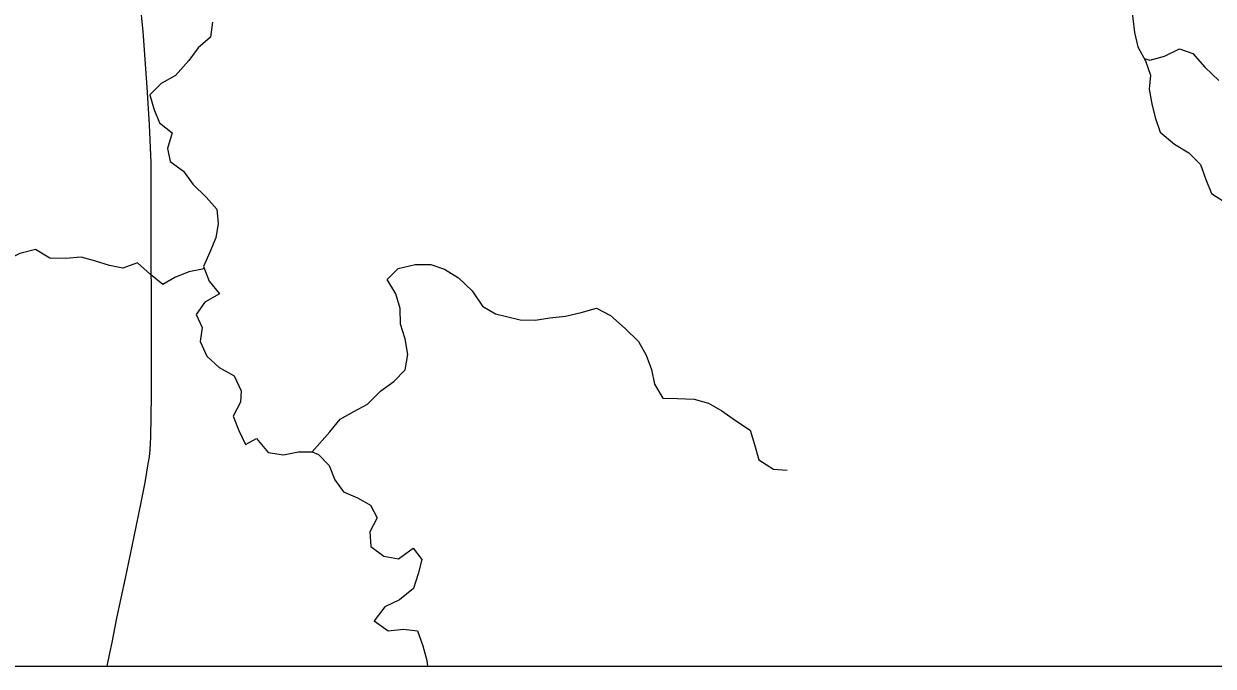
# Model space of a CAD drawing. Extents: x 0 to 34, y 0 to 22.
# Drawn here: x 6.202 to 6.721, y 14.1 to 14.381 of the extents above; entities that cross this region are included whole.
import ezdxf

# ---------------------------------------------------------------- set-up
doc = ezdxf.new("R2010")
doc.units = 0
for name, color, linetype in [('GM_X_County_Road', 7, 'Continuous'), ('GM_X_Major_River', 7, 'Continuous'), ('GM_X_Minor_River', 7, 'Continuous'), ('GM_X_Rail_Line_Text', 7, 'Continuous'), ('SH_Cut_Line', 7, 'Continuous'), ('SH_Data', 7, 'Continuous')]:
    doc.layers.add(name, color=color, linetype=linetype)

msp = doc.modelspace()

# ---------------------------------------------------------------- linework, layer by layer
at = {"layer": 'GM_X_County_Road'}
msp.add_lwpolyline([(6.23836, 14.1), (6.23954, 14.10575), (6.2405, 14.11035), (6.24267, 14.12095), (6.24632, 14.1385), (6.25005, 14.15596), (6.25337, 14.1722), (6.25503, 14.18031), (6.2563, 14.18835), (6.25682, 14.19147), (6.25709, 14.19452), (6.25743, 14.20008), (6.25769, 14.21832), (6.25752, 14.32004), (6.25683, 14.33654), (6.25578, 14.35296), (6.25405, 14.37728), (6.25242, 14.39474)], dxfattribs=at)
at = {"layer": 'GM_X_Major_River'}
for points in [[(6.28434, 14.38138), (6.28342, 14.37474), (6.27814, 14.37017), (6.274, 14.36465), (6.26815, 14.35799), (6.26192, 14.35455), (6.25702, 14.3496), (6.25875, 14.34354), (6.26123, 14.33729), (6.26674, 14.33296), (6.26469, 14.32612), (6.26585, 14.32044), (6.27173, 14.3163), (6.27573, 14.31062), (6.28162, 14.30496), (6.28619, 14.29967), (6.28678, 14.29342), (6.28586, 14.28716), (6.28324, 14.28089), (6.28042, 14.27462), (6.28291, 14.26819), (6.28748, 14.26271), (6.28106, 14.25908), (6.27729, 14.25357), (6.27978, 14.24789), (6.27904, 14.24182), (6.28191, 14.23539), (6.28723, 14.23048), (6.29387, 14.22691), (6.29693, 14.22029), (6.29657, 14.21535), (6.29338, 14.20927), (6.29586, 14.20303)], [(6.29586, 14.20303), (6.29873, 14.19678), (6.30364, 14.19946), (6.30859, 14.19342), (6.31541, 14.19231), (6.32184, 14.19366), (6.32789, 14.19369)]]:
    msp.add_lwpolyline(points, dxfattribs=at)
at = {"layer": 'GM_X_Minor_River'}
for points in [[(6.65978, 14.42073), (6.66605, 14.41489), (6.67062, 14.40978), (6.6765, 14.40583), (6.68258, 14.40168), (6.68525, 14.39601), (6.68528, 14.38899), (6.68684, 14.37687), (6.68819, 14.37062), (6.69163, 14.36437), (6.69373, 14.35813), (6.69319, 14.35206), (6.69435, 14.34562), (6.69589, 14.33975), (6.698, 14.33331), (6.70427, 14.32803), (6.71053, 14.32426), (6.71567, 14.31917), (6.71796, 14.31254), (6.72045, 14.30649), (6.72614, 14.30291)], [(6.69101, 14.3655), (6.69352, 14.36476), (6.69995, 14.3665), (6.70637, 14.36975), (6.71225, 14.36769), (6.71757, 14.36164), (6.72366, 14.35579)], [(6.28076, 14.27376), (6.28005, 14.27348), (6.274, 14.27232), (6.26795, 14.26983), (6.26266, 14.26677), (6.25734, 14.27111), (6.25164, 14.2762), (6.24521, 14.2739), (6.23934, 14.27501), (6.2329, 14.27707), (6.22702, 14.27875), (6.22021, 14.27815), (6.21339, 14.27831), (6.20713, 14.28208), (6.20032, 14.28034), (6.19352, 14.2769), (6.1819, 14.2746)], [(6.32787, 14.19369), (6.33562, 14.20244), (6.34014, 14.20796), (6.346, 14.21121), (6.35204, 14.21446), (6.35789, 14.22036), (6.36355, 14.22437), (6.36845, 14.22951), (6.36956, 14.23615), (6.36839, 14.24297), (6.36648, 14.24941), (6.36626, 14.25623), (6.36434, 14.26267), (6.36053, 14.26891), (6.36543, 14.27367), (6.37281, 14.27541), (6.37962, 14.27544), (6.38569, 14.27338), (6.39176, 14.26961), (6.39765, 14.26395), (6.40222, 14.25733), (6.40792, 14.25395), (6.41265, 14.25283), (6.41872, 14.25134), (6.42516, 14.25118), (6.43159, 14.25215), (6.4384, 14.25294), (6.44521, 14.25449), (6.45202, 14.25641), (6.45809, 14.25322), (6.46455, 14.24756), (6.47025, 14.24189), (6.47368, 14.23584), (6.47598, 14.2296), (6.47733, 14.22316), (6.48095, 14.2171), (6.48739, 14.21694), (6.49459, 14.21659), (6.50084, 14.21492), (6.50672, 14.21153), (6.51261, 14.20738), (6.51906, 14.20305), (6.52098, 14.1968), (6.5229, 14.19018), (6.52917, 14.18603), (6.53523, 14.18568)], [(6.32791, 14.19372), (6.33062, 14.19248), (6.3353, 14.18765), (6.33779, 14.18141), (6.3416, 14.17612), (6.34767, 14.17349), (6.35336, 14.17029), (6.35622, 14.16481), (6.35303, 14.15873), (6.35343, 14.15228), (6.35913, 14.14814), (6.36557, 14.14684), (6.37199, 14.1516), (6.3758, 14.14669), (6.37412, 14.14043), (6.37206, 14.13397), (6.36602, 14.12902), (6.3596, 14.12596), (6.35489, 14.11987), (6.36097, 14.11553), (6.36778, 14.11613), (6.37384, 14.1154), (6.37614, 14.10897), (6.37787, 14.10253), (6.37816, 14.1)]]:
    msp.add_lwpolyline(points, dxfattribs=at)
at = {"layer": 'GM_X_Rail_Line_Text'}
msp.add_lwpolyline([(4.29894, 14.1), (6.7466, 14.1), (6.74627, 14.36613), (6.74627, 14.37116), (6.74201, 15.01654)], dxfattribs=at)
at = {"layer": 'SH_Cut_Line'}
msp.add_lwpolyline([(2.1, 20.39416), (2.1, 14.1), (8.9, 14.1)], dxfattribs=at)
at = {"layer": 'SH_Data'}
msp.add_line((2.1, 14.1), (8.9, 14.1), dxfattribs=at)

doc.saveas('drawing.dxf')
